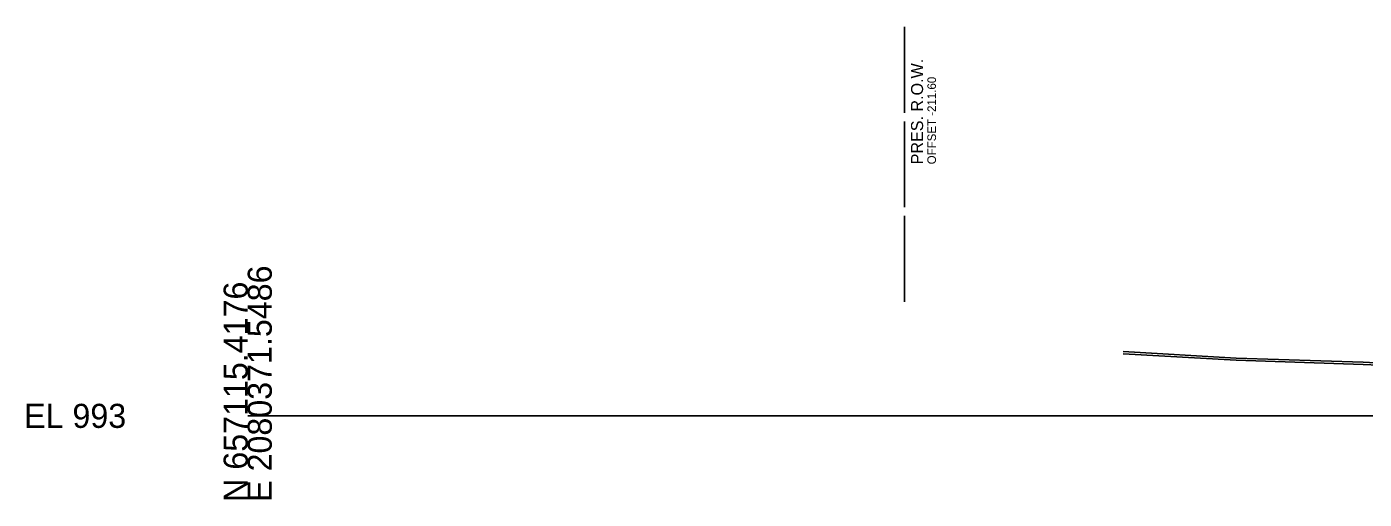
# Model space of a CAD drawing. Extents: x 1131015 to 1136271, y 133453 to 174329.
# Drawn here: x 1132014.8 to 1132170.3, y 159658 to 159712.9 of the extents above; entities that cross this region are included whole.
import ezdxf

# ---------------------------------------------------------------- set-up
doc = ezdxf.new("R2010")
doc.units = 0
for name, color, linetype in [('DESIGN - SHEET - Light Grid', 7, 'Continuous'), ('SURVEY - GROUND - Bottom of Topsoil Layer', 7, 'Continuous'), ('SURVEY - GROUND - Top of Ground', 7, 'Continuous'), ('SURVEY - PROPERTY - ROW Lines', 7, 'Continuous'), ('SURVEY - PROPERTY - ROW Lines Text', 7, 'Continuous')]:
    doc.layers.add(name, color=color, linetype=linetype)

msp = doc.modelspace()

# ---------------------------------------------------------------- linework, layer by layer
at = {"layer": 'DESIGN - SHEET - Light Grid'}
msp.add_line((1132040.46, 159667.66), (1132340.46, 159667.66), dxfattribs=at)
at = {"layer": 'SURVEY - GROUND - Bottom of Topsoil Layer'}
for p, q in [((1132142.27, 159674.89), (1132155.41, 159674.13)), ((1132155.41, 159674.13), (1132170.18, 159673.65)), ((1132170.18, 159673.65), (1132177.51, 159673.29))]:
    msp.add_line(p, q, dxfattribs=at)
at = {"layer": 'SURVEY - GROUND - Top of Ground'}
for p, q in [((1132142.27, 159675.14), (1132155.41, 159674.38)), ((1132155.41, 159674.38), (1132170.18, 159673.9)), ((1132170.18, 159673.9), (1132177.51, 159673.54))]:
    msp.add_line(p, q, dxfattribs=at)
at = {"layer": 'SURVEY - PROPERTY - ROW Lines'}
for p, q in [((1132116.86, 159702.91), (1132116.86, 159712.91)), ((1132116.86, 159691.91), (1132116.86, 159701.91)), ((1132116.86, 159680.91), (1132116.86, 159690.91))]:
    msp.add_line(p, q, dxfattribs=at)

# ---------------------------------------------------------------- texts
at = {"layer": 'DESIGN - SHEET - Light Grid'}
for s, p in [('E 2080371.5486', (1132043.26, 159657.66)), ('N 657115.4176', (1132040.46, 159657.66))]:
    msp.add_text(s, height=2.8, rotation=90, dxfattribs=at).set_placement(p)
msp.add_text('EL 993', height=2.8, dxfattribs=at).set_placement((1132014.46, 159666.26))
at = {"layer": 'SURVEY - PROPERTY - ROW Lines Text'}
for s, height, p in [('PRES. R.O.W.', 1.4, (1132119.01, 159696.91)), ('OFFSET -211.60', 1, (1132120.51, 159696.91))]:
    msp.add_text(s, height=height, rotation=90, dxfattribs=at).set_placement(p)

doc.saveas('drawing.dxf')
